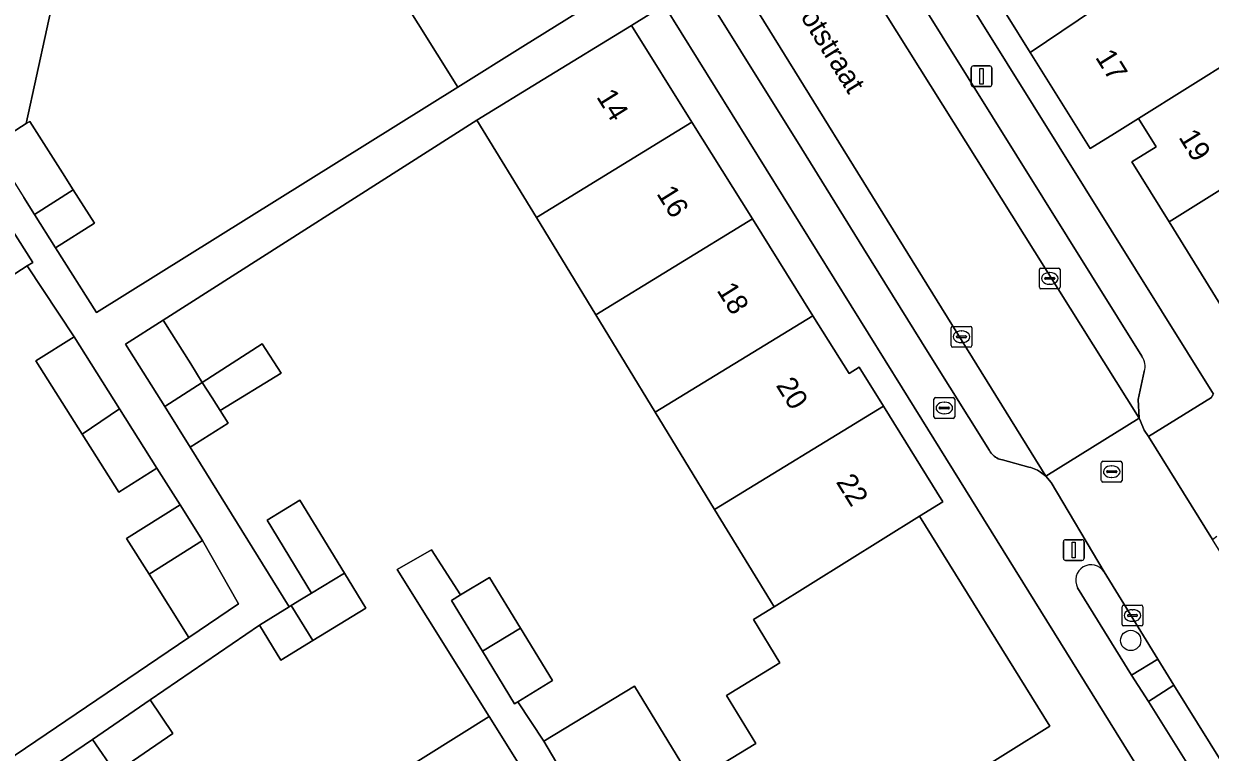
# Model space of a CAD drawing. Extents: x 159279 to 160377, y 384531 to 385888.
# Drawn here: x 159798.6 to 159855.8, y 385289.7 to 385324.9 of the extents above; entities that cross this region are included whole.
import ezdxf

# ---------------------------------------------------------------- set-up
doc = ezdxf.new("R2010")
doc.units = 0
for name, color, linetype in [('IMGEO_Boom', 7, 'Continuous'), ('IMGEO_Brandkraan', 7, 'Continuous'), ('IMGEO_Erf', 7, 'Continuous'), ('IMGEO_Groenvoorziening', 7, 'Continuous'), ('IMGEO_Haag', 7, 'Continuous'), ('IMGEO_Kolk', 7, 'Continuous'), ('IMGEO_Lichtmast', 7, 'Continuous'), ('IMGEO_Openbare_ruimte_label', 7, 'Continuous'), ('IMGEO_Pand', 7, 'Continuous'), ('IMGEO_Pand_nummerreeks', 7, 'Continuous'), ('IMGEO_Parkeervlak_open', 7, 'Continuous'), ('IMGEO_Rijbaan_lokaal_open', 7, 'Continuous'), ('IMGEO_Rioolput', 7, 'Continuous'), ('IMGEO_Voetpad_open', 7, 'Continuous')]:
    doc.layers.add(name, color=color, linetype=linetype)

msp = doc.modelspace()

# ---------------------------------------------------------------- linework, layer by layer
at = {"layer": 'IMGEO_Boom'}
msp.add_circle((159852.005, 385295.123), 0.489, dxfattribs=at)
at = {"layer": 'IMGEO_Brandkraan'}
for p, q in [((159842.511, 385305.905), (159842.511, 385306.757)), ((159842.586, 385306.831), (159843.438, 385306.831)), ((159843.512, 385306.757), (159843.512, 385305.905)), ((159842.77, 385306.325), (159842.77, 385306.337)), ((159843.208, 385306.288), (159842.81, 385306.288)), ((159842.813, 385306.374), (159843.211, 385306.374)), ((159843.022, 385306.051), (159842.997, 385306.051)), ((159842.999, 385306.611), (159843.024, 385306.611)), ((159843.254, 385306.337), (159843.254, 385306.325)), ((159843.438, 385305.831), (159842.586, 385305.831))]:
    msp.add_line(p, q, dxfattribs=at)
for points in [[(159842.511, 385305.905), (159842.511, 385306.757)], [(159842.586, 385306.831), (159843.438, 385306.831)], [(159843.512, 385306.757), (159843.512, 385305.905)], [(159843.438, 385305.831), (159842.586, 385305.831)]]:
    msp.add_lwpolyline(points, dxfattribs=at)
for centre, radius, start, end in [((159842.588, 385306.755), 0.0765, 91.552, 178.448), ((159842.588, 385306.755), 0.0765, 91.552, 178.448), ((159843.436, 385306.755), 0.0765, 1.552, 88.448), ((159843.436, 385306.755), 0.0765, 1.552, 88.448), ((159842.81, 385306.334), 0.0403, 85.8775, 175.7526), ((159842.807, 385306.324), 0.0366, 178.938, 274.7102), ((159843.211, 385306.331), 0.043, 264.8664, 352.4533), ((159843.215, 385306.336), 0.0386, 1.7309, 96.639), ((159842.588, 385305.907), 0.0765, 181.552, 268.448), ((159842.588, 385305.907), 0.0765, 181.552, 268.448), ((159843.436, 385305.907), 0.0765, 271.552, 358.448), ((159843.436, 385305.907), 0.0765, 271.552, 358.448)]:
    msp.add_arc(centre, radius, start, end, dxfattribs=at)
for centre, major_axis, ratio, start_param, end_param in [((159842.998, 385306.331), (-0.387, 0.002), 0.722429, 4.712389, 7.853982), ((159843.023, 385306.331), (-0.39, 0.002), 0.717154, 1.570796, 4.712389)]:
    msp.add_ellipse(centre, major_axis=major_axis, ratio=ratio, start_param=start_param, end_param=end_param, dxfattribs=at)
at = {"layer": 'IMGEO_Erf'}
for points in [[(159797.772, 385332.174), (159799.838, 385331.715), (159800.64, 385335.332), (159802.381, 385334.946), (159801.631, 385331.38), (159801.208, 385331.469), (159798.723, 385320.044), (159798.892, 385320.151), (159800.468, 385317.666), (159800.984, 385316.85), (159802.005, 385315.24), (159800.136, 385314.052), (159802.109, 385310.94), (159819.534, 385321.806), (159816.63, 385326.463), (159813.726, 385331.12), (159810.822, 385335.777), (159807.917, 385340.435), (159805.755, 385343.902), (159803.083, 385342.236), (159802.342, 385343.424), (159801.417, 385344.909), (159797.99, 385342.772)], [(159856.305, 385311.355), (159853.855, 385315.309), (159852.063, 385318.201), (159853.232, 385318.926), (159852.379, 385320.293), (159851.216, 385319.567), (159850.046, 385318.842), (159847.153, 385323.478), (159846.009, 385325.31), (159846.515, 385325.699), (159844.754, 385328.508), (159841.825, 385333.182), (159838.896, 385337.856), (159837.342, 385336.886), (159855.996, 385306.993)], [(159816.409, 385288.551), (159821.052, 385291.454), (159816.617, 385298.547), (159818.27, 385299.488), (159819.674, 385297.313), (159821.064, 385298.162), (159822.558, 385295.717), (159824.104, 385293.185), (159822.439, 385292.168), (159823.694, 385290.258), (159828.059, 385292.924), (159830.882, 385288.302), (159833.919, 385290.157), (159832.506, 385292.473), (159835.078, 385294.044), (159833.805, 385296.132), (159834.795, 385296.747), (159834.618, 385297.038), (159831.929, 385301.44), (159829.063, 385306.134), (159826.195, 385310.829), (159823.329, 385315.523), (159820.462, 385320.217), (159805.328, 385310.559), (159806.653, 385308.454), (159807.212, 385307.567), (159810.096, 385309.43), (159811.018, 385308.004), (159808.07, 385306.204), (159808.454, 385305.594), (159806.633, 385304.448), (159811.412, 385296.747), (159811.501, 385296.802), (159812.006, 385297.11), (159812.481, 385297.4), (159810.335, 385300.915), (159811.919, 385301.882), (159814.066, 385298.368), (159815.098, 385296.678), (159812.551, 385295.122), (159811.001, 385294.176), (159809.969, 385295.866), (159804.691, 385292.25), (159805.799, 385290.628), (159803.021, 385288.732)], [(159794.229, 385286.925), (159806.561, 385295.27), (159804.643, 385298.32), (159803.56, 385300.041), (159806.141, 385301.666), (159805.019, 385303.425), (159803.179, 385302.267), (159801.417, 385305.066), (159799.187, 385308.607), (159801.027, 385309.765), (159798.759, 385313.178), (159797.28, 385312.24)]]:
    msp.add_lwpolyline(points, dxfattribs=at)
msp.add_lwpolyline([(159840.98, 385307.303), (159829.489, 385325.749), (159827.923, 385324.774), (159830.838, 385320.109), (159833.754, 385315.444), (159836.669, 385310.78), (159838.414, 385307.988), (159838.91, 385308.3), (159840.08, 385306.418), (159842.943, 385301.811), (159841.81, 385301.107), (159848.107, 385290.986), (159830.017, 385279.709), (159832, 385276.544), (159852.256, 385289.158)], close=True, dxfattribs=at)
at = {"layer": 'IMGEO_Groenvoorziening'}
msp.add_lwpolyline([(159849.442, 385297.666), (159852.05, 385293.447), (159853.316, 385294.214), (159850.72, 385298.43)], dxfattribs=at)
msp.add_lwpolyline([(159854.082, 385292.969), (159852.864, 385292.177), (159857.525, 385284.725), (159858.737, 385285.511)], close=True, dxfattribs=at)
msp.add_arc((159850.096, 385298.024), 0.745, 33.05, 208.6927, dxfattribs=at)
at = {"layer": 'IMGEO_Haag'}
msp.add_lwpolyline([(159849.442, 385297.666), (159852.05, 385293.447), (159853.316, 385294.214), (159850.72, 385298.43)], dxfattribs=at)
msp.add_lwpolyline([(159854.082, 385292.969), (159852.864, 385292.177), (159857.525, 385284.725), (159858.737, 385285.511)], close=True, dxfattribs=at)
msp.add_arc((159850.096, 385298.024), 0.745, 33.05, 208.6927, dxfattribs=at)
at = {"layer": 'IMGEO_Kolk'}
for p, q in [((159847.596, 385312.152), (159847.596, 385313.004)), ((159847.671, 385313.078), (159848.523, 385313.078)), ((159848.597, 385313.004), (159848.597, 385312.152)), ((159847.855, 385312.572), (159847.855, 385312.584)), ((159848.293, 385312.535), (159847.895, 385312.535)), ((159847.898, 385312.621), (159848.296, 385312.621)), ((159848.084, 385312.858), (159848.109, 385312.858)), ((159848.339, 385312.584), (159848.339, 385312.572)), ((159848.523, 385312.078), (159847.671, 385312.078)), ((159848.107, 385312.298), (159848.082, 385312.298)), ((159843.338, 385309.338), (159843.338, 385310.19)), ((159843.413, 385310.264), (159844.265, 385310.264)), ((159844.339, 385310.19), (159844.339, 385309.338)), ((159843.597, 385309.758), (159843.597, 385309.77)), ((159844.035, 385309.721), (159843.637, 385309.721)), ((159843.64, 385309.807), (159844.038, 385309.807)), ((159843.826, 385310.044), (159843.851, 385310.044)), ((159844.081, 385309.77), (159844.081, 385309.758)), ((159844.265, 385309.264), (159843.413, 385309.264)), ((159843.849, 385309.484), (159843.824, 385309.484)), ((159851.587, 385295.897), (159851.587, 385296.749)), ((159851.662, 385296.823), (159852.514, 385296.823)), ((159851.846, 385296.317), (159851.846, 385296.329)), ((159851.889, 385296.366), (159852.287, 385296.366)), ((159852.075, 385296.603), (159852.1, 385296.603)), ((159852.33, 385296.329), (159852.33, 385296.317)), ((159852.588, 385296.749), (159852.588, 385295.897)), ((159852.514, 385295.823), (159851.662, 385295.823)), ((159852.284, 385296.28), (159851.886, 385296.28)), ((159852.098, 385296.043), (159852.073, 385296.043))]:
    msp.add_line(p, q, dxfattribs=at)
for points in [[(159847.596, 385312.152), (159847.596, 385313.004)], [(159847.671, 385313.078), (159848.523, 385313.078)], [(159848.597, 385313.004), (159848.597, 385312.152)], [(159848.523, 385312.078), (159847.671, 385312.078)], [(159843.338, 385309.338), (159843.338, 385310.19)], [(159843.413, 385310.264), (159844.265, 385310.264)], [(159844.339, 385310.19), (159844.339, 385309.338)], [(159844.265, 385309.264), (159843.413, 385309.264)], [(159851.587, 385295.897), (159851.587, 385296.749)], [(159851.662, 385296.823), (159852.514, 385296.823)], [(159852.588, 385296.749), (159852.588, 385295.897)], [(159852.514, 385295.823), (159851.662, 385295.823)]]:
    msp.add_lwpolyline(points, dxfattribs=at)
for centre, radius, start, end in [((159847.673, 385313.002), 0.0765, 91.552, 178.448), ((159847.673, 385313.002), 0.0765, 91.552, 178.448), ((159848.521, 385313.002), 0.0765, 1.552, 88.448), ((159848.521, 385313.002), 0.0765, 1.552, 88.448), ((159847.895, 385312.581), 0.0403, 85.8775, 175.7526), ((159847.892, 385312.571), 0.0366, 178.938, 274.7102), ((159848.296, 385312.578), 0.043, 264.8664, 352.4533), ((159848.3, 385312.583), 0.0386, 1.7309, 96.639), ((159847.673, 385312.154), 0.0765, 181.552, 268.448), ((159847.673, 385312.154), 0.0765, 181.552, 268.448), ((159848.521, 385312.154), 0.0765, 271.552, 358.448), ((159848.521, 385312.154), 0.0765, 271.552, 358.448), ((159843.415, 385310.188), 0.0765, 91.552, 178.448), ((159843.415, 385310.188), 0.0765, 91.552, 178.448), ((159844.263, 385310.188), 0.0765, 1.552, 88.448), ((159844.263, 385310.188), 0.0765, 1.552, 88.448), ((159843.637, 385309.767), 0.0403, 85.8775, 175.7526), ((159843.634, 385309.757), 0.0366, 178.938, 274.7102), ((159844.038, 385309.764), 0.043, 264.8664, 352.4533), ((159844.042, 385309.769), 0.0386, 1.7309, 96.639), ((159843.415, 385309.34), 0.0765, 181.552, 268.448), ((159843.415, 385309.34), 0.0765, 181.552, 268.448), ((159844.263, 385309.34), 0.0765, 271.552, 358.448), ((159844.263, 385309.34), 0.0765, 271.552, 358.448), ((159851.664, 385296.747), 0.0765, 91.552, 178.448), ((159851.664, 385296.747), 0.0765, 91.552, 178.448), ((159851.886, 385296.326), 0.0403, 85.8775, 175.7526), ((159852.291, 385296.328), 0.0386, 1.7309, 96.639), ((159852.512, 385296.747), 0.0765, 1.552, 88.448), ((159852.512, 385296.747), 0.0765, 1.552, 88.448), ((159851.664, 385295.899), 0.0765, 181.552, 268.448), ((159851.664, 385295.899), 0.0765, 181.552, 268.448), ((159851.883, 385296.316), 0.0366, 178.938, 274.7102), ((159852.287, 385296.323), 0.043, 264.8664, 352.4533), ((159852.512, 385295.899), 0.0765, 271.552, 358.448), ((159852.512, 385295.899), 0.0765, 271.552, 358.448)]:
    msp.add_arc(centre, radius, start, end, dxfattribs=at)
for centre, major_axis, ratio, start_param, end_param in [((159848.083, 385312.578), (-0.387, 0.002), 0.722429, 4.712389, 7.853982), ((159848.108, 385312.578), (-0.39, 0.002), 0.717154, 1.570796, 4.712389), ((159843.825, 385309.764), (-0.387, 0.002), 0.722429, 4.712389, 7.853982), ((159843.85, 385309.764), (-0.39, 0.002), 0.717154, 1.570796, 4.712389), ((159852.074, 385296.323), (-0.387, 0.002), 0.722429, 4.712389, 7.853982), ((159852.099, 385296.323), (-0.39, 0.002), 0.717154, 1.570796, 4.712389)]:
    msp.add_ellipse(centre, major_axis=major_axis, ratio=ratio, start_param=start_param, end_param=end_param, dxfattribs=at)
at = {"layer": 'IMGEO_Lichtmast'}
for p, q in [((159844.312, 385321.925), (159844.312, 385322.725)), ((159844.312, 385322.725), (159844.312, 385321.925)), ((159844.412, 385322.825), (159845.202, 385322.825)), ((159845.202, 385322.825), (159844.412, 385322.825)), ((159845.302, 385322.725), (159845.302, 385321.925)), ((159845.302, 385321.925), (159845.302, 385322.725)), ((159845.202, 385321.825), (159844.412, 385321.825)), ((159844.412, 385321.825), (159845.202, 385321.825)), ((159848.761, 385299.081), (159848.761, 385299.881)), ((159848.761, 385299.881), (159848.761, 385299.081)), ((159848.861, 385299.981), (159849.651, 385299.981)), ((159849.651, 385299.981), (159848.861, 385299.981)), ((159849.751, 385299.881), (159849.751, 385299.081)), ((159849.751, 385299.081), (159849.751, 385299.881)), ((159849.651, 385298.981), (159848.861, 385298.981)), ((159848.861, 385298.981), (159849.651, 385298.981))]:
    msp.add_line(p, q, dxfattribs=at)
for points in [[(159844.732, 385322.7), (159844.882, 385322.7), (159844.882, 385321.95), (159844.732, 385321.95), (159844.732, 385322.7)], [(159849.181, 385299.856), (159849.331, 385299.856), (159849.331, 385299.106), (159849.181, 385299.106), (159849.181, 385299.856)]]:
    msp.add_lwpolyline(points, dxfattribs=at)
for centre, start, end in [((159844.412, 385322.725), 90, 180), ((159844.412, 385322.725), 90, 180), ((159845.202, 385322.725), 0, 90), ((159845.202, 385322.725), 360, 90), ((159844.412, 385321.925), 180, 270), ((159844.412, 385321.925), 180, 270), ((159845.202, 385321.925), 270, 0), ((159845.202, 385321.925), 270, 0), ((159848.861, 385299.881), 90, 180), ((159848.861, 385299.881), 90, 180), ((159849.651, 385299.881), 0, 90), ((159849.651, 385299.881), 360, 90), ((159848.861, 385299.081), 180, 270), ((159848.861, 385299.081), 180, 270), ((159849.651, 385299.081), 270, 0), ((159849.651, 385299.081), 270, 0)]:
    msp.add_arc(centre, 0.1, start, end, dxfattribs=at)
at = {"layer": 'IMGEO_Pand'}
for points in [[(159844.754, 385328.508), (159846.515, 385325.699), (159846.009, 385325.31), (159847.153, 385323.478), (159854.895, 385328.693), (159851.966, 385333.367)], [(159816.63, 385326.463), (159819.534, 385321.806), (159822.674, 385323.764), (159826.916, 385326.409), (159824.011, 385331.066)], [(159859.472, 385324.72), (159860.642, 385325.45), (159860.261, 385326.064), (159859.917, 385326.618), (159857.245, 385324.943), (159854.895, 385328.693), (159847.153, 385323.478), (159850.046, 385318.842), (159851.216, 385319.567), (159852.379, 385320.293)], [(159830.838, 385320.109), (159827.923, 385324.774), (159823.656, 385322.168), (159820.462, 385320.217), (159823.329, 385315.523)], [(159862.094, 385320.451), (159859.472, 385324.72), (159852.379, 385320.293), (159853.232, 385318.926), (159852.063, 385318.201), (159853.855, 385315.309)], [(159862.094, 385320.451), (159853.855, 385315.309), (159856.305, 385311.355), (159864.562, 385316.434)], [(159798.892, 385320.151), (159798.723, 385320.044), (159797.021, 385318.966), (159798.597, 385316.48), (159799.114, 385315.665), (159800.984, 385316.85), (159800.468, 385317.666)], [(159823.329, 385315.523), (159826.195, 385310.829), (159833.754, 385315.444), (159830.838, 385320.109)], [(159802.005, 385315.24), (159800.984, 385316.85), (159799.114, 385315.665), (159800.136, 385314.052)], [(159797.588, 385315.632), (159795.834, 385314.52), (159797.28, 385312.24), (159798.759, 385313.178), (159799.033, 385313.352)], [(159836.669, 385310.78), (159833.754, 385315.444), (159826.195, 385310.829), (159829.063, 385306.134)], [(159829.063, 385306.134), (159831.929, 385301.44), (159840.08, 385306.418), (159838.91, 385308.3), (159838.414, 385307.988), (159836.669, 385310.78)], [(159806.653, 385308.454), (159805.328, 385310.559), (159803.507, 385309.413), (159805.405, 385306.399), (159807.212, 385307.567)], [(159801.027, 385309.765), (159799.187, 385308.607), (159801.417, 385305.066), (159803.214, 385306.292)], [(159811.018, 385308.004), (159810.096, 385309.43), (159807.212, 385307.567), (159807.685, 385306.816), (159808.07, 385306.204)], [(159808.07, 385306.204), (159807.685, 385306.816), (159807.212, 385307.567), (159805.405, 385306.399), (159806.633, 385304.448), (159808.454, 385305.594)], [(159803.214, 385306.292), (159801.417, 385305.066), (159803.179, 385302.267), (159805.019, 385303.425)], [(159841.81, 385301.107), (159842.943, 385301.811), (159840.08, 385306.418), (159831.929, 385301.44), (159834.618, 385297.038), (159834.795, 385296.747)], [(159806.141, 385301.666), (159803.56, 385300.041), (159804.643, 385298.32), (159807.224, 385299.945)], [(159812.481, 385297.4), (159814.066, 385298.368), (159811.919, 385301.882), (159810.335, 385300.915)], [(159841.81, 385301.107), (159834.795, 385296.747), (159833.805, 385296.132), (159835.078, 385294.044), (159832.506, 385292.473), (159833.919, 385290.157), (159830.882, 385288.302), (159828.059, 385292.924), (159823.694, 385290.258), (159827.411, 385283.976), (159827.943, 385283.105), (159830.017, 385279.709), (159848.107, 385290.986)], [(159807.224, 385299.945), (159804.643, 385298.32), (159806.561, 385295.27), (159808.954, 385296.889)], [(159814.066, 385298.368), (159812.481, 385297.4), (159812.006, 385297.11), (159811.501, 385296.802), (159812.551, 385295.122), (159815.098, 385296.678)], [(159819.674, 385297.313), (159819.24, 385297.048), (159820.734, 385294.603), (159822.558, 385295.717), (159821.064, 385298.162)], [(159811.501, 385296.802), (159811.412, 385296.747), (159809.969, 385295.866), (159811.001, 385294.176), (159812.551, 385295.122)], [(159822.558, 385295.717), (159820.734, 385294.603), (159822.28, 385292.071), (159822.439, 385292.168), (159824.104, 385293.185)], [(159804.691, 385292.25), (159801.914, 385290.353), (159803.021, 385288.732), (159805.799, 385290.628)], [(159821.335, 385280.669), (159825.983, 385283.566), (159823.333, 385287.806), (159821.052, 385291.454), (159816.409, 385288.551)], [(159801.914, 385290.353), (159799.815, 385288.92), (159800.922, 385287.299), (159803.021, 385288.732)]]:
    msp.add_lwpolyline(points, close=True, dxfattribs=at)
at = {"layer": 'IMGEO_Parkeervlak_open'}
for points in [[(159831.401, 385339.336), (159831.761, 385338.761), (159852.411, 385305.833), (159852.363, 385306.747), (159852.658, 385308.084)], [(159827.234, 385333.1), (159836.132, 385318.83), (159839.105, 385314.026), (159842.288, 385308.927), (159845.197, 385304.286), (159845.231, 385304.221), (159845.271, 385304.16), (159845.316, 385304.102), (159845.366, 385304.049), (159845.421, 385304.001), (159845.479, 385303.957), (159845.542, 385303.919), (159845.607, 385303.886), (159845.676, 385303.86), (159845.746, 385303.84), (159845.811, 385303.827), (159847.093, 385303.48), (159847.19, 385303.453), (159847.348, 385303.396), (159847.5, 385303.325), (159847.646, 385303.241), (159847.783, 385303.144), (159847.911, 385303.035), (159827.443, 385336.073)], [(159852.538, 385308.824), (159841.736, 385326.156)]]:
    msp.add_lwpolyline(points, dxfattribs=at)
msp.add_arc((159851.883, 385308.338), 0.816, 341.8497, 36.5724, dxfattribs=at)
at = {"layer": 'IMGEO_Rijbaan_lokaal_open'}
for points in [[(159847.911, 385303.035), (159852.411, 385305.833), (159831.761, 385338.761), (159827.443, 385336.073)], [(159855.944, 385299.987), (159852.856, 385304.948), (159852.66, 385305.262), (159852.471, 385305.696), (159852.411, 385305.833), (159847.911, 385303.035), (159848.169, 385302.738), (159850.72, 385298.43), (159853.316, 385294.214), (159854.082, 385292.969), (159858.737, 385285.511), (159859.543, 385284.22), (159862.164, 385280.033), (159864.722, 385276.137), (159864.912, 385275.672), (159869.372, 385278.416), (159869.009, 385279), (159865.891, 385284.009)]]:
    msp.add_lwpolyline(points, close=True, dxfattribs=at)
msp.add_lwpolyline([(159855.898, 385306.842), (159852.856, 385304.948), (159855.944, 385299.987), (159856.157, 385300.146)], dxfattribs=at)
at = {"layer": 'IMGEO_Rioolput'}
for p, q in [((159850.587, 385302.833), (159850.587, 385303.685)), ((159850.662, 385303.759), (159851.514, 385303.759)), ((159850.846, 385303.253), (159850.846, 385303.265)), ((159851.284, 385303.216), (159850.886, 385303.216)), ((159850.889, 385303.302), (159851.287, 385303.302)), ((159851.075, 385303.539), (159851.1, 385303.539)), ((159851.33, 385303.265), (159851.33, 385303.253)), ((159851.588, 385303.685), (159851.588, 385302.833)), ((159851.514, 385302.759), (159850.662, 385302.759)), ((159851.098, 385302.979), (159851.073, 385302.979))]:
    msp.add_line(p, q, dxfattribs=at)
for points in [[(159850.587, 385302.833), (159850.587, 385303.685)], [(159850.662, 385303.759), (159851.514, 385303.759)], [(159851.588, 385303.685), (159851.588, 385302.833)], [(159851.514, 385302.759), (159850.662, 385302.759)]]:
    msp.add_lwpolyline(points, dxfattribs=at)
for centre, radius, start, end in [((159850.664, 385303.683), 0.0765, 91.552, 178.448), ((159850.664, 385303.683), 0.0765, 91.552, 178.448), ((159850.886, 385303.262), 0.0403, 85.8775, 175.7526), ((159850.883, 385303.252), 0.0366, 178.938, 274.7102), ((159851.287, 385303.259), 0.043, 264.8664, 352.4533), ((159851.291, 385303.264), 0.0386, 1.7309, 96.639), ((159851.512, 385303.683), 0.0765, 1.552, 88.448), ((159851.512, 385303.683), 0.0765, 1.552, 88.448), ((159850.664, 385302.835), 0.0765, 181.552, 268.448), ((159850.664, 385302.835), 0.0765, 181.552, 268.448), ((159851.512, 385302.835), 0.0765, 271.552, 358.448), ((159851.512, 385302.835), 0.0765, 271.552, 358.448)]:
    msp.add_arc(centre, radius, start, end, dxfattribs=at)
for centre, major_axis, ratio, start_param, end_param in [((159851.074, 385303.259), (-0.387, 0.002), 0.722429, 4.712389, 7.853982), ((159851.099, 385303.259), (-0.39, 0.002), 0.717154, 1.570796, 4.712389)]:
    msp.add_ellipse(centre, major_axis=major_axis, ratio=ratio, start_param=start_param, end_param=end_param, dxfattribs=at)
at = {"layer": 'IMGEO_Voetpad_open'}
for points in [[(159852.658, 385308.084), (159852.363, 385306.747), (159852.411, 385305.833), (159852.471, 385305.696), (159852.66, 385305.262), (159852.856, 385304.948), (159855.898, 385306.842), (159855.996, 385306.993), (159837.342, 385336.886), (159836.28, 385338.587), (159823.854, 385358.5), (159819.276, 385365.883)], [(159818.878, 385362.814), (159822.021, 385357.733), (159830.526, 385344.123), (159834.497, 385337.753), (159838.736, 385330.975), (159841.736, 385326.156), (159852.538, 385308.824)], [(159808.772, 385359.036), (159812.427, 385353.138), (159828.473, 385327.379), (159829.489, 385325.749), (159840.98, 385307.303), (159852.256, 385289.158), (159854.654, 385285.32), (159857.525, 385284.725), (159852.864, 385292.177), (159852.05, 385293.447), (159849.442, 385297.666)], [(159797.021, 385318.966), (159798.723, 385320.044), (159801.208, 385331.469), (159801.631, 385331.38), (159802.381, 385334.946), (159800.64, 385335.332), (159799.838, 385331.715), (159799.952, 385331.69), (159799.353, 385328.989), (159798.687, 385325.986), (159798.574, 385326.011)], [(159850.72, 385298.43), (159848.169, 385302.738), (159847.911, 385303.035), (159847.783, 385303.144), (159847.646, 385303.241), (159847.5, 385303.325), (159847.348, 385303.396), (159847.19, 385303.453), (159847.093, 385303.48), (159845.811, 385303.827), (159845.746, 385303.84), (159845.676, 385303.86), (159845.607, 385303.886), (159845.542, 385303.919), (159845.479, 385303.957), (159845.421, 385304.001), (159845.366, 385304.049), (159845.316, 385304.102), (159845.271, 385304.16), (159845.231, 385304.221), (159845.197, 385304.286), (159842.288, 385308.927), (159839.105, 385314.026), (159836.132, 385318.83), (159827.234, 385333.1)], [(159795.693, 385286.105), (159799.815, 385288.92), (159801.914, 385290.353), (159804.691, 385292.25), (159809.969, 385295.866), (159811.412, 385296.747), (159806.633, 385304.448), (159805.405, 385306.399), (159803.507, 385309.413), (159805.328, 385310.559), (159820.462, 385320.217), (159823.656, 385322.168), (159827.923, 385324.774), (159829.489, 385325.749), (159828.473, 385327.379), (159826.916, 385326.409), (159822.674, 385323.764), (159819.534, 385321.806), (159802.109, 385310.94), (159800.136, 385314.052), (159799.114, 385315.665), (159798.597, 385316.48)], [(159797.588, 385315.632), (159799.033, 385313.352), (159798.759, 385313.178), (159801.027, 385309.765), (159803.214, 385306.292), (159805.019, 385303.425), (159806.141, 385301.666), (159807.224, 385299.945), (159808.954, 385296.889), (159806.561, 385295.27), (159794.229, 385286.925)]]:
    msp.add_lwpolyline(points, dxfattribs=at)
for points in [[(159822.439, 385292.168), (159822.28, 385292.071), (159820.734, 385294.603), (159819.24, 385297.048), (159819.674, 385297.313), (159818.27, 385299.488), (159816.617, 385298.547), (159821.052, 385291.454), (159823.333, 385287.806), (159825.983, 385283.566), (159826.743, 385282.353), (159827.943, 385283.105), (159827.411, 385283.976), (159823.694, 385290.258)], [(159853.316, 385294.214), (159852.05, 385293.447), (159852.864, 385292.177), (159854.082, 385292.969)]]:
    msp.add_lwpolyline(points, close=True, dxfattribs=at)
for centre, radius, start, end in [((159851.883, 385308.338), 0.816, 341.8497, 36.5724), ((159850.096, 385298.024), 0.745, 33.05, 208.6927)]:
    msp.add_arc(centre, radius, start, end, dxfattribs=at)

# ---------------------------------------------------------------- texts
at = {"layer": 'IMGEO_Openbare_ruimte_label'}
msp.add_text('Buijs Ballotstraat', height=1, rotation=301.8778, dxfattribs=at).set_placement((159833.141, 385329.875))
at = {"layer": 'IMGEO_Pand_nummerreeks'}
for s, rotation, p in [('17', 301.9651, (159850.269, 385323.243)), ('14', 301.9075, (159826.201, 385321.334)), ('19', 301.7875, (159854.29, 385319.391)), ('16', 301.9075, (159829.103, 385316.672)), ('18', 301.9075, (159832.008, 385312.007)), ('20', 301.9075, (159834.863, 385307.423)), ('22', 301.9078, (159837.763, 385302.764))]:
    msp.add_text(s, height=1, rotation=rotation, dxfattribs=at).set_placement(p)

doc.saveas('drawing.dxf')
